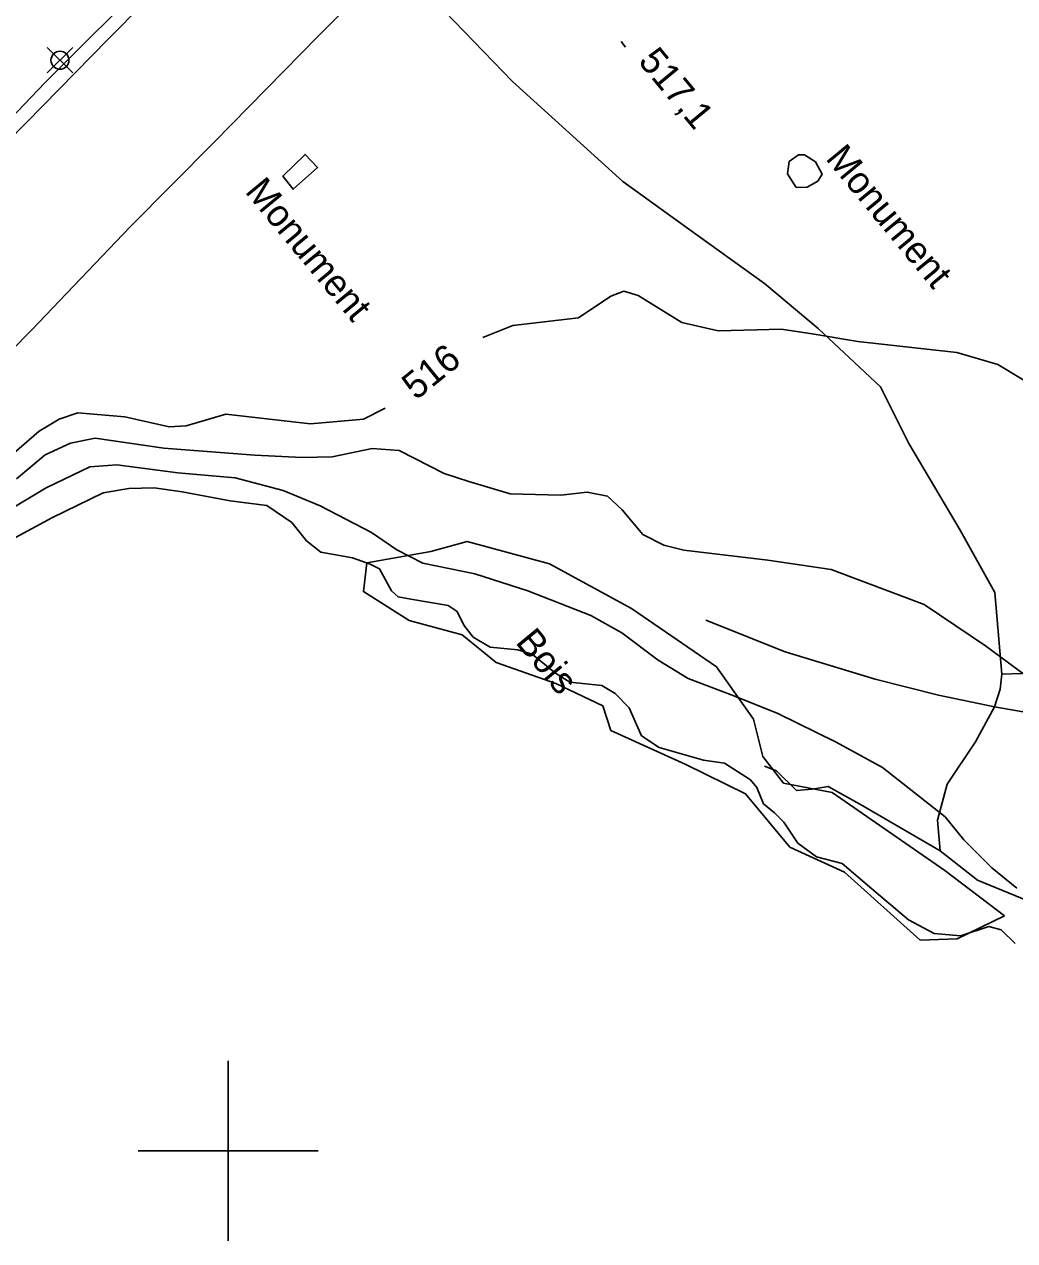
# Model space of a CAD drawing. Extents: x 347312 to 350503, y 6073086 to 6076432.
# Drawn here: x 348477.3 to 348587.4, y 6074390 to 6074525.1 of the extents above; entities that cross this region are included whole.
import ezdxf

# ---------------------------------------------------------------- set-up
doc = ezdxf.new("R2010")
doc.units = 0
for name, color, linetype in [('Level 2', 7, 'Continuous'), ('Level 21', 7, 'Continuous'), ('Level 22', 7, 'Continuous'), ('Level 3', 7, 'Continuous'), ('Level 36', 7, 'Continuous'), ('Level 39', 7, 'Continuous'), ('Level 4', 7, 'Continuous'), ('Level 44', 7, 'Continuous'), ('Level 61', 7, 'Continuous')]:
    doc.layers.add(name, color=color, linetype=linetype)

msp = doc.modelspace()

# ---------------------------------------------------------------- linework, layer by layer
at = {"layer": 'Level 2'}
for points in [[(348590.32, 6074484.44), (348585.5, 6074487.35), (348580.94, 6074488.67), (348569.94, 6074489.89), (348564.85, 6074490.76), (348561.41, 6074491.28), (348558.7, 6074491.2), (348554.43, 6074491.1), (348550.37, 6074492.01), (348545.54, 6074495), (348543.94, 6074495.48), (348542.5, 6074494.95), (348538.89, 6074492.52)], [(348538.89, 6074492.52), (348531.6, 6074491.7), (348528.26, 6074490.36)], [(348517.42, 6074482.49), (348515.03, 6074481.26), (348509.12, 6074480.77), (348499.73, 6074481.83), (348495.32, 6074480.55), (348495.32, 6074480.55), (348493.42, 6074480.42), (348488.5, 6074481.52), (348483.31, 6074481.98), (348481.21, 6074481.29), (348478.99, 6074479.96), (348474.52, 6074476.08)], [(348590.94, 6074451.06), (348584.12, 6074456.1), (348577.3, 6074460.68), (348566.97, 6074464.59), (348559.95, 6074465.61), (348550.61, 6074466.71), (348548.4, 6074467.28), (348546.04, 6074468.48), (348543.77, 6074471.21), (348542.14, 6074472.72), (348539.88, 6074473.17), (348536.93, 6074472.82), (348531.32, 6074472.97), (348526.71, 6074474.34), (348523.99, 6074475.24), (348519, 6074477.81), (348515.97, 6074478), (348511.54, 6074477.08), (348508.21, 6074477.02), (348502.95, 6074477.29), (348492.83, 6074478.05), (348485.22, 6074479.16), (348482.48, 6074478.6), (348479.68, 6074477.33), (348476.47, 6074474.63)], [(348474.77, 6074470.66), (348479.77, 6074473.64), (348484.63, 6074475.97), (348487.64, 6074476.22), (348494.41, 6074475.32), (348500.77, 6074474.76), (348506.11, 6074473.34), (348510.2, 6074471.66), (348515.92, 6074468.68), (348518.74, 6074466.75), (348521.6, 6074465.26), (348527.4, 6074464.09), (348533.28, 6074462.19), (348540.26, 6074459.46), (348543.73, 6074457.54), (348547.77, 6074454.49), (348551.09, 6074452.45), (348556.17, 6074450.54), (348561.03, 6074448.58), (348567.53, 6074445.39), (348572.67, 6074442.57), (348579.63, 6074437.1), (348581.71, 6074434.52), (348584.81, 6074431.43), (348587.61, 6074429.15)]]:
    msp.add_lwpolyline(points, dxfattribs=at)
at = {"layer": 'Level 21'}
for points in [[(348469.49, 6074601.91), (348481.4, 6074614.36), (348485.31, 6074618.34), (348486.56, 6074618.93), (348487.89, 6074618.68), (348488.95, 6074618.04), (348500.94, 6074606.15), (348507.63, 6074599.91), (348517.64, 6074589.78), (348525.85, 6074581.8), (348533.17, 6074574.81), (348533.94, 6074573.79), (348534.17, 6074572.24), (348532.72, 6074570.56), (348531.81, 6074569.67), (348521.75, 6074559.81), (348509.51, 6074546.79), (348498.4, 6074535.4), (348486.67, 6074523.48), (348477.54, 6074514.21), (348467.11, 6074503.62)], [(348466.57, 6074479.43), (348478.16, 6074491.15), (348489.12, 6074502.64), (348498.42, 6074512.06), (348510.02, 6074523.86), (348518.53, 6074532.45)]]:
    msp.add_lwpolyline(points, dxfattribs=at)
at = {"layer": 'Level 22'}
for points in [[(348509.51, 6074546.79), (348507.14, 6074545.64), (348506, 6074545.29), (348498.14, 6074537.39), (348491.84, 6074530.88), (348479.63, 6074518.63), (348472.82, 6074511.54)], [(348585.91, 6074452.95), (348585.14, 6074462.02), (348581.31, 6074468.96), (348575.58, 6074478.56), (348572.44, 6074484.87), (348565.54, 6074491.35), (348559.58, 6074496.35), (348551.01, 6074502.49), (348543.84, 6074507.68), (348531.59, 6074518.78), (348524.06, 6074526.56), (348518.53, 6074532.45), (348518.53, 6074532.45)], [(348553.05, 6074458.96), (348561.86, 6074455.44), (348571.86, 6074452.38), (348578.89, 6074450.62), (348585.11, 6074449.32), (348594.43, 6074447.68), (348603.59, 6074446.44), (348609.48, 6074445.78), (348615.55, 6074444.89), (348621.59, 6074444.14), (348627.89, 6074443.98), (348637.21, 6074438.92), (348643.84, 6074432.67), (348647.16, 6074430.39), (348650.62, 6074429.1), (348654.86, 6074428.8), (348658.24, 6074427.62), (348659.31, 6074426.25), (348660.61, 6074422.87), (348661.54, 6074419.61)], [(348627.89, 6074443.98), (348617.14, 6074447.68), (348610.08, 6074450.38), (348606.14, 6074451.77), (348601.43, 6074453.64), (348595.95, 6074453.28), (348588.13, 6074453), (348585.91, 6074452.95), (348585.73, 6074451.28), (348585.11, 6074449.32), (348583, 6074445.42), (348579.84, 6074440.72), (348578.8, 6074436.72), (348579.09, 6074433.31)], [(348641.49, 6074409.27), (348636.12, 6074412.56), (348632.19, 6074413.13), (348628.7, 6074414.06), (348624.82, 6074415.2), (348622.1, 6074415.57), (348619.73, 6074416.61), (348615.41, 6074420.26), (348611.42, 6074422.61), (348606.99, 6074424.04), (348601.16, 6074424.98), (348594.09, 6074426.24), (348591.23, 6074427.01), (348589.43, 6074427.49), (348583.24, 6074430.04), (348579.09, 6074433.31), (348570.48, 6074438.3), (348566.64, 6074440.47), (348564.85, 6074440.18), (348563.11, 6074440.01), (348560.91, 6074442.19), (348559.56, 6074442.73)]]:
    msp.add_lwpolyline(points, dxfattribs=at)
at = {"layer": 'Level 3'}
msp.add_line((348543.63, 6074523.24), (348544.14, 6074522.62), dxfattribs=at)
at = {"layer": 'Level 36'}
for p, q in [((348479.9, 6074519.75), (348482.72, 6074522.57)), ((348479.9, 6074522.57), (348482.72, 6074519.75))]:
    msp.add_line(p, q, dxfattribs=at)
msp.add_circle((348481.31, 6074521.16), 1, dxfattribs=at)
at = {"layer": 'Level 39'}
for points in [[(348506.07, 6074508.27), (348508.54, 6074510.7), (348509.92, 6074509.23), (348507.21, 6074506.82), (348506.07, 6074508.27)], [(348563.09, 6074507), (348562.12, 6074508.53), (348562.32, 6074509.91), (348563.36, 6074510.64), (348564.02, 6074510.66), (348565.22, 6074509.85), (348565.96, 6074508.51), (348565.49, 6074507.73), (348564.32, 6074507.05), (348563.09, 6074507)]]:
    msp.add_lwpolyline(points, dxfattribs=at)
at = {"layer": 'Level 4'}
msp.add_lwpolyline([(348587.4, 6074423.03), (348585.84, 6074424.54), (348584.48, 6074424.91), (348581.34, 6074423.87), (348578.41, 6074424.14), (348575.57, 6074425.64), (348571.47, 6074429.11), (348568.18, 6074431.89), (348565.36, 6074432.64), (348563.27, 6074434.15), (348561.71, 6074436.49), (348560.68, 6074437.53), (348559.46, 6074438.55), (348558.71, 6074440.36), (348558, 6074441.21), (348555.11, 6074443.04), (348552.8, 6074443.38), (348547.85, 6074444.78), (348545.91, 6074446.11), (348544.53, 6074449.22), (348542.98, 6074450.81), (348541.49, 6074451.69), (348537.94, 6074452.05), (348536.34, 6074453.07), (348533.77, 6074455.16), (348532.16, 6074455.64), (348529.1, 6074455.96), (348527.22, 6074457.04), (348526.18, 6074458.38), (348525.44, 6074459.89), (348524.43, 6074460.56), (348520.29, 6074461.27), (348518.87, 6074461.53), (348518.15, 6074462.21), (348516.79, 6074464.65), (348515.77, 6074465.16), (348513.81, 6074465.88), (348510.28, 6074466.49), (348508.7, 6074467.75), (348507.06, 6074469.81), (348504.3, 6074471.67), (348500.22, 6074472.21), (348494.87, 6074473.2), (348491.77, 6074473.64), (348488.96, 6074473.57), (348486.12, 6074473.08), (348480.4, 6074470.33), (348472.28, 6074465.94)], dxfattribs=at)
at = {"layer": 'Level 44'}
msp.add_lwpolyline([(348586.22, 6074426.11), (348580.98, 6074423.53), (348576.86, 6074423.4), (348568.47, 6074430.95), (348562.38, 6074433.73), (348557.46, 6074439.64), (348550.83, 6074442.89), (348542.51, 6074446.7), (348541.6, 6074449.43), (348536.38, 6074451.89), (348529.75, 6074454.23), (348525.98, 6074457.31), (348520.1, 6074458.92), (348515.03, 6074462.11), (348515.38, 6074465.31), (348522.49, 6074466.56), (348526.53, 6074467.68), (348535.68, 6074465.19), (348544.79, 6074460.23), (348554.25, 6074453.75), (348558.35, 6074447.93), (348559.39, 6074443.79), (348561.68, 6074440.85), (348567.1, 6074439.78), (348579.58, 6074431.13), (348586.22, 6074426.11)], dxfattribs=at)
at = {"layer": 'Level 61'}
for p, q in [((348500, 6074410), (348500, 6074390)), ((348490, 6074400), (348510, 6074400))]:
    msp.add_line(p, q, dxfattribs=at)

# ---------------------------------------------------------------- texts
at = {"layer": 'Level 2'}
msp.add_text('516', height=3, rotation=39.0169, dxfattribs=at).set_placement((348520.85, 6074483.31))
at = {"layer": 'Level 3'}
msp.add_text('517,1', height=3, rotation=309.5679, dxfattribs=at).set_placement((348545.44, 6074521))
at = {"layer": 'Level 39'}
for p in [(348566.26, 6074510.21), (348501.77, 6074506.54)]:
    msp.add_text('Monument', height=3, rotation=309.568, dxfattribs=at).set_placement(p)
at = {"layer": 'Level 44'}
msp.add_text('Bois', height=3, rotation=309.568, dxfattribs=at).set_placement((348531.81, 6074456.46))

doc.saveas('drawing.dxf')
